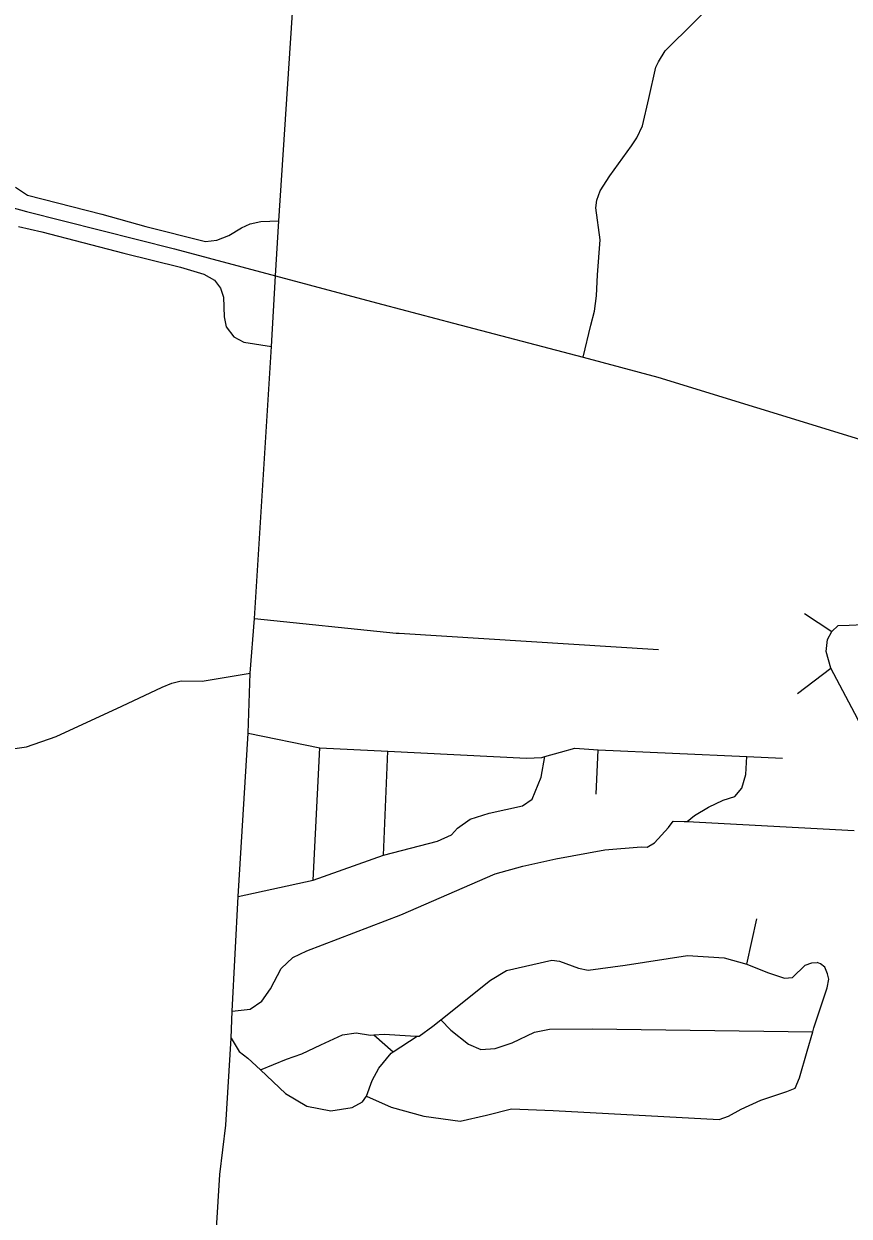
# Model space of a CAD drawing. Extents: x 1755200 to 1902939, y 644115 to 788070.
# Drawn here: x 1840983 to 1845211, y 754928 to 761034 of the extents above; entities that cross this region are included whole.
import ezdxf

# ---------------------------------------------------------------- set-up
doc = ezdxf.new("R2010")
doc.units = 0
for name, color, linetype in [('GM_X_City_Street', 7, 'Continuous'), ('GM_X_State_Route', 7, 'Continuous'), ('GM_X_Township', 7, 'Continuous')]:
    doc.layers.add(name, color=color, linetype=linetype)

msp = doc.modelspace()

# ---------------------------------------------------------------- linework, layer by layer
at = {"layer": 'GM_X_City_Street'}
for points in [[(1842272.8, 759743.5), (1842289.5, 760025.3), (1842410.7, 761872.5), (1842432, 762236.9), (1842469.3, 762837.5), (1842535.6, 763790.2), (1842582.7, 764517.5), (1842610.2, 764890.3), (1842652.9, 765394.3), (1842655.8, 765523)], [(1843848, 759327.8), (1843887, 759491.5), (1843905.3, 759563.5), (1843915.7, 759641.6), (1843920.9, 759749.3), (1843935.7, 759928.9), (1843913.3, 760091.6), (1843918, 760131.6), (1843934.9, 760179.4), (1843984.4, 760256.7), (1844095.4, 760409.1), (1844122.2, 760450.7), (1844151.4, 760512.4), (1844183.9, 760652.2), (1844220.9, 760811.9), (1844233.4, 760839.8), (1844268.5, 760895.3), (1844568.7, 761194.6)], [(1840939.7, 760198), (1841001.2, 760157.5), (1841382.8, 760059), (1841607.9, 759995.8), (1841913.9, 759920.1), (1841972.4, 759926.1), (1842033.7, 759949.8), (1842097.8, 759988.8), (1842142.3, 760009.7), (1842196.7, 760022.3), (1842289.5, 760025.3)], [(1840955.6, 759996.1), (1841075, 759969.6), (1841494.4, 759860.2), (1841785.1, 759788.3), (1841904.8, 759753.1), (1841959.7, 759720.8), (1841990.7, 759679.9), (1842006.2, 759634.8), (1842009, 759533.4), (1842018.9, 759482.7), (1842058.3, 759430.6), (1842110.5, 759403.9), (1842251.3, 759382.7)], [(1841914.8, 753985.8), (1841927.6, 754191.3), (1841932.7, 754272.7), (1841944.7, 754466), (1841961, 754726.7), (1841986.8, 755140.9), (1842017.1, 755394.7), (1842045.2, 755840.5), (1842050.2, 755977.5), (1842081.5, 756565.5), (1842132.5, 757402.1), (1842142.4, 757708.5), (1842164.1, 757989.3), (1842251.3, 759382.7), (1842272.8, 759743.5)], [(1842164.1, 757989.3), (1842889.9, 757914.1), (1842905.3, 757913.1)], [(1844981.8, 758014.1), (1845122, 757922.8)], [(1845286.4, 757408), (1845254.4, 757473), (1845116.7, 757734.8), (1845093.3, 757820.5), (1845099.6, 757880.7), (1845122, 757922.8)], [(1845122, 757922.8), (1845154.3, 757952.7), (1845210.6, 757954.3), (1845676.8, 757976.3), (1845737.8, 757974.3), (1845778.5, 757956), (1845884.2, 757870.6)], [(1842905.3, 757913.1), (1844233.3, 757830.1)], [(1840425.8, 757344.2), (1840686.5, 757328.1), (1840742.2, 757325), (1840881.4, 757317.1), (1840925.6, 757321.3), (1840995.8, 757331.6), (1841148.2, 757384.5), (1841484.9, 757540.4), (1841691.2, 757637.7), (1841741.4, 757657.9), (1841789.5, 757670.2), (1841896, 757668.7), (1842142.4, 757708.5)], [(1844945.3, 757604.6), (1845116.7, 757734.8)], [(1842132.5, 757402.1), (1842498.8, 757327.5), (1842847.7, 757309.7), (1843557.3, 757273.6), (1843635.6, 757278), (1843650.9, 757282.2), (1843731.9, 757304.6), (1843806.1, 757325), (1843900.6, 757317.4), (1843924.8, 757316.3), (1844686.1, 757282.1), (1844869, 757273.8)], [(1842465.2, 756649.5), (1842498.8, 757327.5)], [(1842826.1, 756776.8), (1842847.7, 757309.7)], [(1843913.8, 757088.9), (1843924.8, 757316.3)], [(1842081.5, 756565.5), (1842465.2, 756649.5), (1842826.1, 756776.8), (1843101.6, 756848.5), (1843173.7, 756880.9), (1843203.7, 756915.1), (1843269.7, 756961.5), (1843366, 756992.1), (1843536.5, 757029), (1843586.5, 757063.3), (1843632.1, 757175.8), (1843650.9, 757282.2)], [(1844380.7, 756949.3), (1844418.6, 756981), (1844490.7, 757023.5), (1844564.8, 757057.9), (1844625, 757078.2), (1844660.9, 757120.5), (1844680.6, 757190.8), (1844686.1, 757282.1)], [(1842050.2, 755977.5), (1842141.6, 755987.8), (1842202.6, 756029.9), (1842246.8, 756092.9), (1842301.5, 756196), (1842360.4, 756252.8), (1842431.9, 756286.5), (1842913.6, 756471.6), (1843397, 756680.9), (1843538.6, 756721.3), (1843708.2, 756759), (1843958.4, 756804.5), (1844145.5, 756819.5), (1844175.6, 756818.8), (1844214.3, 756839.8), (1844284.6, 756918.2), (1844309.6, 756951.7), (1844365.8, 756950.2), (1844380.7, 756949.3), (1845235.9, 756902.8)], [(1844685.7, 756218.6), (1844737.7, 756451.1)], [(1842045.2, 755840.5), (1842086.1, 755771.5), (1842130.1, 755737), (1842194.7, 755677.1), (1842324.1, 755557), (1842432.3, 755492.1), (1842554.8, 755467.1), (1842665.4, 755484.5), (1842717.9, 755514.3), (1842738.1, 755542.3), (1842864.5, 755487.2), (1843031.1, 755439.9), (1843217.9, 755414.6), (1843352.8, 755445.9), (1843481.6, 755477.2), (1843694.7, 755469.7), (1844544.9, 755424), (1844593.2, 755439.8), (1844657.7, 755475.5), (1844758.5, 755523.1), (1844891.5, 755566.4), (1844933.8, 755584.2), (1844956.2, 755636.3), (1844995.2, 755772.6), (1845024, 755871.9), (1845030, 755892.8), (1845097.5, 756097.3), (1845105.8, 756141.4), (1845100, 756169.6), (1845086.1, 756203.8), (1845064.1, 756220), (1845046, 756228.2)], [(1842194.7, 755677.1), (1842329.1, 755731.7), (1842407.7, 755759.3), (1842504.4, 755804.9), (1842615.3, 755856.4), (1842685.8, 755868), (1842758, 755855.5), (1842776.3, 755856.9), (1842828.4, 755861.1), (1842963.1, 755852.1), (1842998.2, 755850.3), (1843007.3, 755849.8), (1843078, 755901.6), (1843118.4, 755933.9), (1843372.8, 756136.7), (1843455.5, 756186.3), (1843687, 756239.1), (1843727.2, 756234.8), (1843823.5, 756198), (1843873.7, 756187.6), (1844062.8, 756214.5), (1844382.8, 756262.6), (1844569.7, 756251.3), (1844685.7, 756218.6), (1844792.4, 756175.6), (1844878.7, 756146.9), (1844920.9, 756150.7), (1844985.6, 756214.5), (1845019.9, 756226.3), (1845046, 756228.2)], [(1843118.4, 755933.9), (1843170.3, 755880.9), (1843260.4, 755810), (1843324.6, 755781.5), (1843397, 755787), (1843483.6, 755816.6), (1843598.5, 755870.1), (1843675, 755885.6), (1843894.1, 755888.2), (1845024, 755871.9)], [(1842738.1, 755542.3), (1842766.8, 755622.4), (1842801.3, 755686.5), (1842864.1, 755762.4), (1842874.8, 755769.4), (1842998.2, 755850.3)], [(1842776.3, 755856.9), (1842874.8, 755769.4)]]:
    msp.add_lwpolyline(points, dxfattribs=at)
at = {"layer": 'GM_X_State_Route'}
for points in [[(1838963.6, 760343.1), (1839136.1, 760331.8), (1839708.2, 760292.7), (1840306.6, 760239), (1840508.8, 760205.8), (1840736, 760144.5), (1840997.3, 760073.1), (1841754.1, 759881.3), (1842272.8, 759743.5), (1842790.2, 759605.2)], [(1842790.2, 759605.2), (1842821.7, 759596.8), (1843183.7, 759500.9), (1843848, 759327.8), (1844230.5, 759224.1), (1845240.5, 758914), (1845570.5, 758811.5)]]:
    msp.add_lwpolyline(points, dxfattribs=at)
at = {"layer": 'GM_X_Township'}
msp.add_lwpolyline([(1841961, 754726.7), (1841986.8, 755140.9), (1842017.1, 755394.7), (1842045.2, 755840.5), (1842050.2, 755977.5), (1842081.4, 756565.5), (1842132.5, 757402.1), (1842142.4, 757708.5), (1842164.1, 757989.3), (1842251.3, 759382.7), (1842272.7, 759743.5), (1842289.5, 760025.3), (1842410.7, 761872.5)], dxfattribs=at)

doc.saveas('drawing.dxf')
